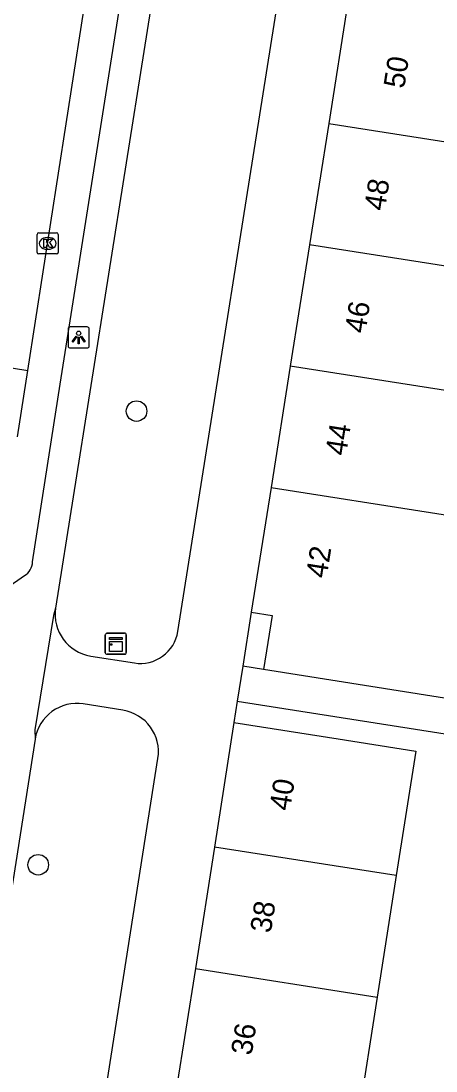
# Model space of a CAD drawing. Extents: x 163010 to 163853, y 382793 to 383982.
# Drawn here: x 163284 to 163303.69, y 383160.96 to 383210.78 of the extents above; entities that cross this region are included whole.
import ezdxf

# ---------------------------------------------------------------- set-up
doc = ezdxf.new("R2010")
doc.units = 0
for name, color, linetype in [('IMGEO_Boom', 7, 'Continuous'), ('IMGEO_Kast', 7, 'Continuous'), ('IMGEO_Kolk', 7, 'Continuous'), ('IMGEO_Lichtpunt', 7, 'Continuous'), ('IMGEO_Pand', 7, 'Continuous'), ('IMGEO_Pand_nummerreeks', 7, 'Continuous'), ('IMGEO_Rijbaan_lokaal_open', 7, 'Continuous'), ('IMGEO_Voetpad_open', 7, 'Continuous')]:
    doc.layers.add(name, color=color, linetype=linetype)

msp = doc.modelspace()

# ---------------------------------------------------------------- linework, layer by layer
at = {"layer": 'IMGEO_Boom'}
for centre in [(163289.485, 383192.268), (163284.817, 383170.741)]:
    msp.add_circle(centre, 0.489, dxfattribs=at)
at = {"layer": 'IMGEO_Kast'}
for p, q in [((163288, 383180.803), (163288, 383181.644)), ((163288, 383181.644), (163288, 383180.803)), ((163288.075, 383181.728), (163288.916, 383181.728)), ((163288.916, 383181.728), (163288.075, 383181.728)), ((163289, 383181.653), (163289, 383180.812)), ((163289, 383180.812), (163289, 383181.653)), ((163288.925, 383180.728), (163288.084, 383180.728)), ((163288.084, 383180.728), (163288.925, 383180.728))]:
    msp.add_line(p, q, dxfattribs=at)
for points in [[(163288.195, 383181.518), (163288.795, 383181.518), (163288.795, 383181.433), (163288.195, 383181.433), (163288.195, 383181.518)], [(163288.195, 383181.343), (163288.795, 383181.343), (163288.795, 383180.854), (163288.195, 383180.854), (163288.195, 383181.343)]]:
    msp.add_lwpolyline(points, dxfattribs=at)
msp.add_circle((163288.279, 383181.192), 0.0377, dxfattribs=at)
for centre, start, end in [((163288.078, 383181.65), 92.4484, 184.2845), ((163288.078, 383181.65), 92.4484, 184.2845), ((163288.922, 383181.65), 2.4484, 94.2845), ((163288.922, 383181.65), 2.4484, 94.2845), ((163288.922, 383180.806), 272.4484, 4.2845), ((163288.922, 383180.806), 272.4484, 4.2845), ((163288.078, 383180.806), 182.4484, 274.2845), ((163288.078, 383180.806), 182.4484, 274.2845)]:
    msp.add_arc(centre, 0.0779, start, end, dxfattribs=at)
at = {"layer": 'IMGEO_Kolk'}
for p, q in [((163284.767, 383199.799), (163284.767, 383200.651)), ((163284.842, 383200.725), (163285.694, 383200.725)), ((163285.255, 383200.505), (163285.28, 383200.505)), ((163285.768, 383200.651), (163285.768, 383199.799)), ((163285.278, 383199.945), (163285.253, 383199.945)), ((163285.694, 383199.725), (163284.842, 383199.725))]:
    msp.add_line(p, q, dxfattribs=at)
for points in [[(163284.767, 383199.799), (163284.767, 383200.651)], [(163284.842, 383200.725), (163285.694, 383200.725)], [(163285.088, 383200.425), (163285.211, 383200.425), (163285.211, 383200.274), (163285.341, 383200.425), (163285.505, 383200.425), (163285.359, 383200.274), (163285.512, 383200.025), (163285.36, 383200.025), (163285.275, 383200.189), (163285.211, 383200.122), (163285.211, 383200.025), (163285.088, 383200.025), (163285.088, 383200.425)], [(163285.768, 383200.651), (163285.768, 383199.799)], [(163285.694, 383199.725), (163284.842, 383199.725)]]:
    msp.add_lwpolyline(points, dxfattribs=at)
for centre, start, end in [((163284.844, 383200.649), 91.552, 178.448), ((163284.844, 383200.649), 91.552, 178.448), ((163285.692, 383200.649), 1.552, 88.448), ((163285.692, 383200.649), 1.552, 88.448), ((163284.844, 383199.801), 181.552, 268.448), ((163284.844, 383199.801), 181.552, 268.448), ((163285.692, 383199.801), 271.552, 358.448), ((163285.692, 383199.801), 271.552, 358.448)]:
    msp.add_arc(centre, 0.0765, start, end, dxfattribs=at)
for centre, major_axis, ratio, start_param, end_param in [((163285.254, 383200.225), (-0.387, 0.002), 0.722429, 4.712389, 7.853982), ((163285.279, 383200.225), (-0.39, 0.002), 0.717154, 1.570796, 4.712389)]:
    msp.add_ellipse(centre, major_axis=major_axis, ratio=ratio, start_param=start_param, end_param=end_param, dxfattribs=at)
at = {"layer": 'IMGEO_Lichtpunt'}
for p, q in [((163287.143, 383196.259), (163286.335, 383196.259)), ((163287.143, 383196.259), (163286.335, 383196.259)), ((163286.241, 383196.164), (163286.241, 383195.357)), ((163286.241, 383196.164), (163286.241, 383195.357)), ((163287.237, 383195.357), (163287.237, 383196.164)), ((163287.237, 383195.357), (163287.237, 383196.164)), ((163286.335, 383195.263), (163287.143, 383195.263)), ((163286.335, 383195.263), (163287.143, 383195.263))]:
    msp.add_line(p, q, dxfattribs=at)
for points in [[(163286.615, 383195.828), (163286.654, 383195.8), (163286.466, 383195.538), (163286.428, 383195.565), (163286.615, 383195.828)], [(163286.717, 383195.78), (163286.764, 383195.78), (163286.764, 383195.458), (163286.717, 383195.458), (163286.717, 383195.78)], [(163286.827, 383195.8), (163286.865, 383195.827), (163287.052, 383195.565), (163287.013, 383195.537), (163286.827, 383195.8)]]:
    msp.add_lwpolyline(points, dxfattribs=at)
msp.add_circle((163286.74, 383195.962), 0.0994, dxfattribs=at)
for centre, start, end in [((163286.335, 383196.164), 90, 180), ((163286.335, 383196.164), 90, 180), ((163287.143, 383196.164), 0, 90), ((163287.143, 383196.164), 0, 90), ((163286.335, 383195.357), 180, 270), ((163286.335, 383195.357), 180, 270), ((163287.143, 383195.357), 270, 0), ((163287.143, 383195.357), 270, 360)]:
    msp.add_arc(centre, 0.0946, start, end, dxfattribs=at)
at = {"layer": 'IMGEO_Pand'}
for points in [[(163299.517, 383211.674), (163298.605, 383205.916)], [(163298.605, 383205.916), (163297.692, 383200.158)], [(163298.605, 383205.916), (163306.478, 383204.681)], [(163297.692, 383200.158), (163296.779, 383194.4)], [(163305.565, 383198.922), (163297.692, 383200.158)], [(163296.779, 383194.4), (163295.867, 383188.642)], [(163304.653, 383193.165), (163296.779, 383194.4)], [(163295.867, 383188.642), (163294.93, 383182.733)], [(163295.867, 383188.642), (163303.74, 383187.407), (163306.476, 383186.977)], [(163294.93, 383182.733), (163295.918, 383182.577), (163295.512, 383180.01)], [(163305.399, 383178.444), (163295.512, 383180.01)], [(163294.107, 383177.489), (163293.179, 383171.58)], [(163294.107, 383177.489), (163299.047, 383176.714), (163302.735, 383176.135), (163301.807, 383170.226)], [(163293.179, 383171.58), (163292.275, 383165.819)], [(163301.807, 383170.226), (163293.179, 383171.58)], [(163301.807, 383170.226), (163300.903, 383164.465)], [(163292.275, 383165.819), (163291.371, 383160.057)], [(163292.275, 383165.819), (163300.903, 383164.465)], [(163300.903, 383164.465), (163299.999, 383158.703)]]:
    msp.add_lwpolyline(points, dxfattribs=at)
at = {"layer": 'IMGEO_Rijbaan_lokaal_open'}
for points in [[(163284.332, 383194.201), (163288.335, 383219.963)], [(163280.814, 383194.763), (163284.332, 383194.201)], [(163283.842, 383191.049), (163284.332, 383194.201)]]:
    msp.add_lwpolyline(points, dxfattribs=at)
at = {"layer": 'IMGEO_Voetpad_open'}
for points in [[(163284.553, 383185.114), (163285.858, 383193.546), (163289.525, 383216.807)], [(163290.673, 383214.627), (163285.645, 383182.923)], [(163291.443, 383181.812), (163296.484, 383213.615)], [(163283.333, 383183.878), (163284.162, 383184.466)], [(163285.645, 383182.923), (163285.538, 383182.562), (163284.666, 383177.145), (163284.671, 383176.706)], [(163294.93, 383182.733), (163294.527, 383180.165)], [(163287.309, 383180.645), (163289.383, 383180.316)], [(163294.527, 383180.165), (163294.265, 383178.498)], [(163295.512, 383180.01), (163294.527, 383180.165)], [(163288.836, 383178.075), (163286.959, 383178.371)], [(163294.265, 383178.498), (163294.107, 383177.489)], [(163294.265, 383178.498), (163313.908, 383175.415), (163317.457, 383174.88), (163316.948, 383171.499)], [(163284.671, 383176.706), (163280.237, 383148.453), (163286.065, 383147.534)], [(163286.065, 383147.534), (163290.5, 383175.79)]]:
    msp.add_lwpolyline(points, dxfattribs=at)
for centre, radius, start, end in [((163283.779, 383185.139), 0.775, 299.657, 358.1299), ((163287.622, 383182.621), 2, 171.3088, 260.9849), ((163289.666, 383182.093), 1.799, 260.9577, 351.0176), ((163286.646, 383176.396), 1.999, 81.0012, 171.0863), ((163288.525, 383176.1), 1.999, 351.0816, 81.0446)]:
    msp.add_arc(centre, radius, start, end, dxfattribs=at)

# ---------------------------------------------------------------- texts
at = {"layer": 'IMGEO_Pand_nummerreeks'}
for s, rotation, p in [('50', 80.9928, (163302.183, 383207.544)), ('48', 80.9928, (163301.263, 383201.736)), ('46', 80.9928, (163300.342, 383195.924)), ('44', 80.9933, (163299.421, 383190.116)), ('42', 80.9933, (163298.5, 383184.305)), ('40', 81.079, (163296.765, 383173.267)), ('38', 81.079, (163295.854, 383167.468)), ('36', 81.079, (163294.944, 383161.665))]:
    msp.add_text(s, height=1, rotation=rotation, dxfattribs=at).set_placement(p)

doc.saveas('drawing.dxf')
